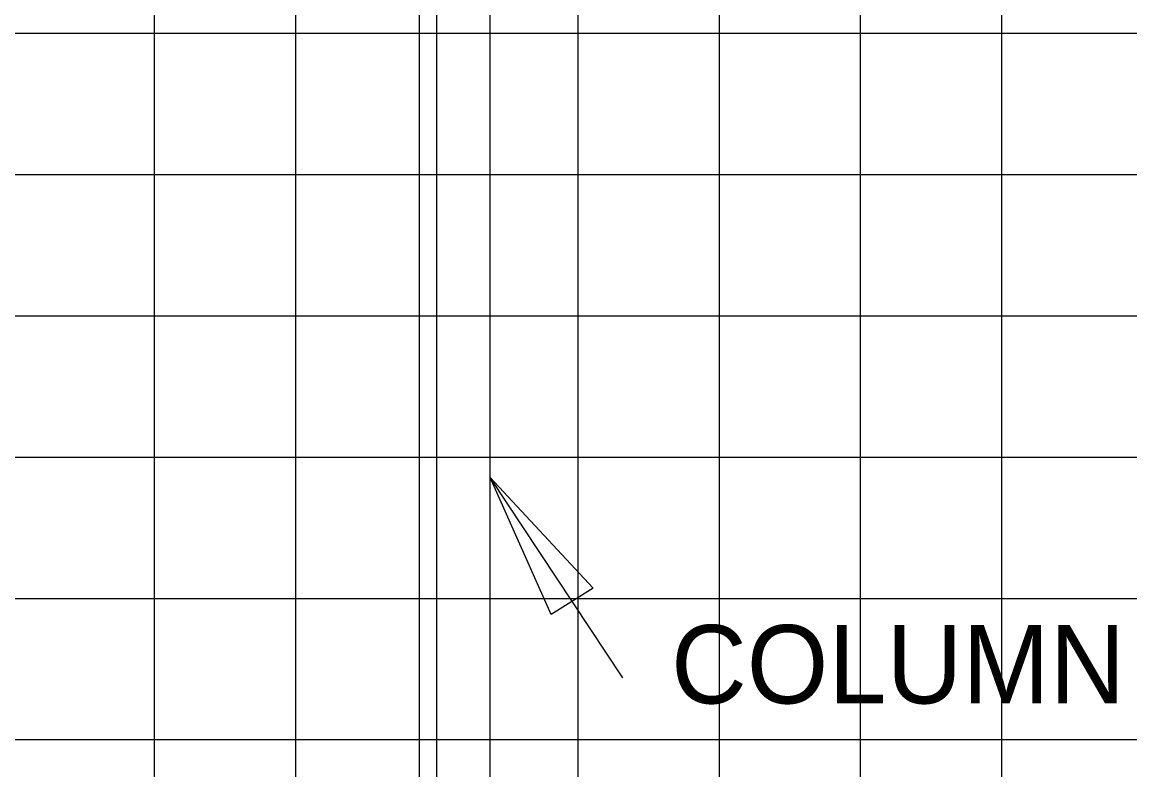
# Model space of a CAD drawing. Extents: x 1797809 to 2198143, y 249608 to 1237864.
# Drawn here: x 2195818.83 to 2195834.52, y 1237285.68 to 1237296.26 of the extents above; entities that cross this region are included whole.
import ezdxf

# ---------------------------------------------------------------- set-up
doc = ezdxf.new("R2010")
doc.units = 0
for name, color, linetype in [('3', 7, 'Continuous'), ('GSDIMS', 7, 'Continuous'), ('GSSHT', 7, 'Continuous'), ('Level 55', 7, 'Continuous')]:
    doc.layers.add(name, color=color, linetype=linetype)

msp = doc.modelspace()

# ---------------------------------------------------------------- linework, layer by layer
at = {"layer": '3'}
for p, q in [((2195824.457, 1237296.419), (2195824.457, 1237275.294)), ((2195825.457, 1237296.419), (2195825.457, 1237275.294)), ((2195827.341, 1237286.982), (2195825.461, 1237289.819))]:
    msp.add_line(p, q, dxfattribs=at)
at = {"layer": 'GSDIMS'}
msp.add_lwpolyline([(2195825.461, 1237289.819), (2195826.92, 1237288.252), (2195826.327, 1237287.877)], close=True, dxfattribs=at)
at = {"layer": 'GSSHT'}
for p, q in [((2195820.707, 1237258.106), (2195820.707, 1237318.106)), ((2195822.707, 1237258.106), (2195822.707, 1237318.106)), ((2195824.707, 1237258.106), (2195824.707, 1237318.106)), ((2195826.707, 1237258.106), (2195826.707, 1237318.106)), ((2195828.707, 1237258.106), (2195828.707, 1237318.106)), ((2195830.707, 1237258.106), (2195830.707, 1237318.106)), ((2195832.707, 1237258.106), (2195832.707, 1237318.106)), ((2195734.707, 1237296.106), (2195864.707, 1237296.106)), ((2195734.707, 1237294.106), (2195864.707, 1237294.106)), ((2195734.707, 1237292.106), (2195864.707, 1237292.106)), ((2195734.707, 1237290.106), (2195864.707, 1237290.106)), ((2195734.707, 1237288.106), (2195864.707, 1237288.106)), ((2195734.707, 1237286.106), (2195864.707, 1237286.106))]:
    msp.add_line(p, q, dxfattribs=at)

# ---------------------------------------------------------------- texts
at = {"layer": 'Level 55'}
msp.add_text('COLUMN', height=1.1105, dxfattribs=at).set_placement((2195828.023, 1237286.618))

doc.saveas('drawing.dxf')
